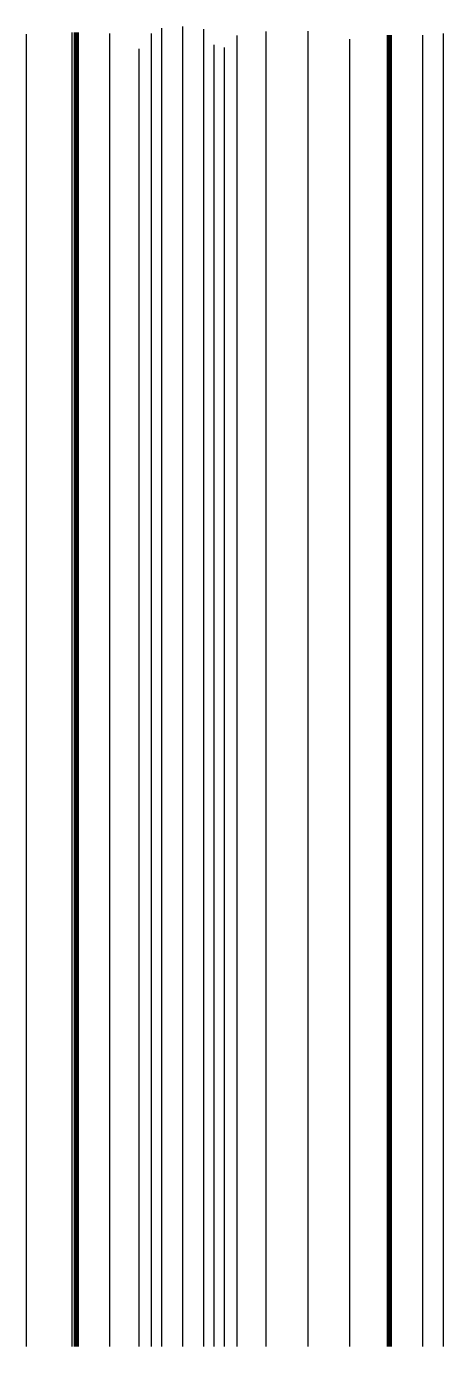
# Model space of a CAD drawing. Extents: x -582 to 653, y -817 to -3.
# Drawn here: x -174.6 to -134.6, y -145.5 to -19 of the extents above; entities that cross this region are included whole.
import ezdxf

# ---------------------------------------------------------------- set-up
doc = ezdxf.new("R2010")
doc.units = 0
doc.header["$LTSCALE"] = 0.4
doc.layers.add('7', color=7, linetype='Continuous', lineweight=13)

msp = doc.modelspace()

# ---------------------------------------------------------------- linework, layer by layer
at = {"layer": '7'}
for p, q in [((-174.5656, -145.4816), (-174.5656, -19.7429)), ((-170.1656, -145.4816), (-170.1656, -19.5929)), ((-169.5656, -145.4816), (-169.5656, -19.6229)), ((-166.5656, -145.4816), (-166.5656, -19.6729)), ((-162.5656, -145.4816), (-162.5656, -19.6929)), ((-161.5656, -145.4816), (-161.5656, -19.1629)), ((-159.5656, -145.4816), (-159.5656, -19.0029)), ((-157.5656, -145.4816), (-157.5656, -19.2529)), ((-154.3656, -145.4816), (-154.3656, -19.8829)), ((-151.5656, -145.4816), (-151.5656, -19.4929)), ((-147.5656, -145.4816), (-147.5656, -19.4629)), ((-143.5656, -145.4816), (-143.5656, -20.2329)), ((-139.5656, -145.4816), (-139.5656, -20.0329)), ((-136.5656, -145.4816), (-136.5656, -19.8429)), ((-134.5656, -145.4816), (-134.5656, -19.6929)), ((-163.7656, -145.4816), (-163.7656, -21.1629)), ((-156.5656, -145.4816), (-156.5656, -20.7529)), ((-155.5656, -145.4816), (-155.5656, -21.0129))]:
    msp.add_line(p, q, dxfattribs=at)
at = {"layer": '7', "lineweight": 80}
for p, q in [((-169.7656, -145.4816), (-169.7656, -19.5929)), ((-139.7656, -145.4816), (-139.7656, -19.8429))]:
    msp.add_line(p, q, dxfattribs=at)

doc.saveas('drawing.dxf')
